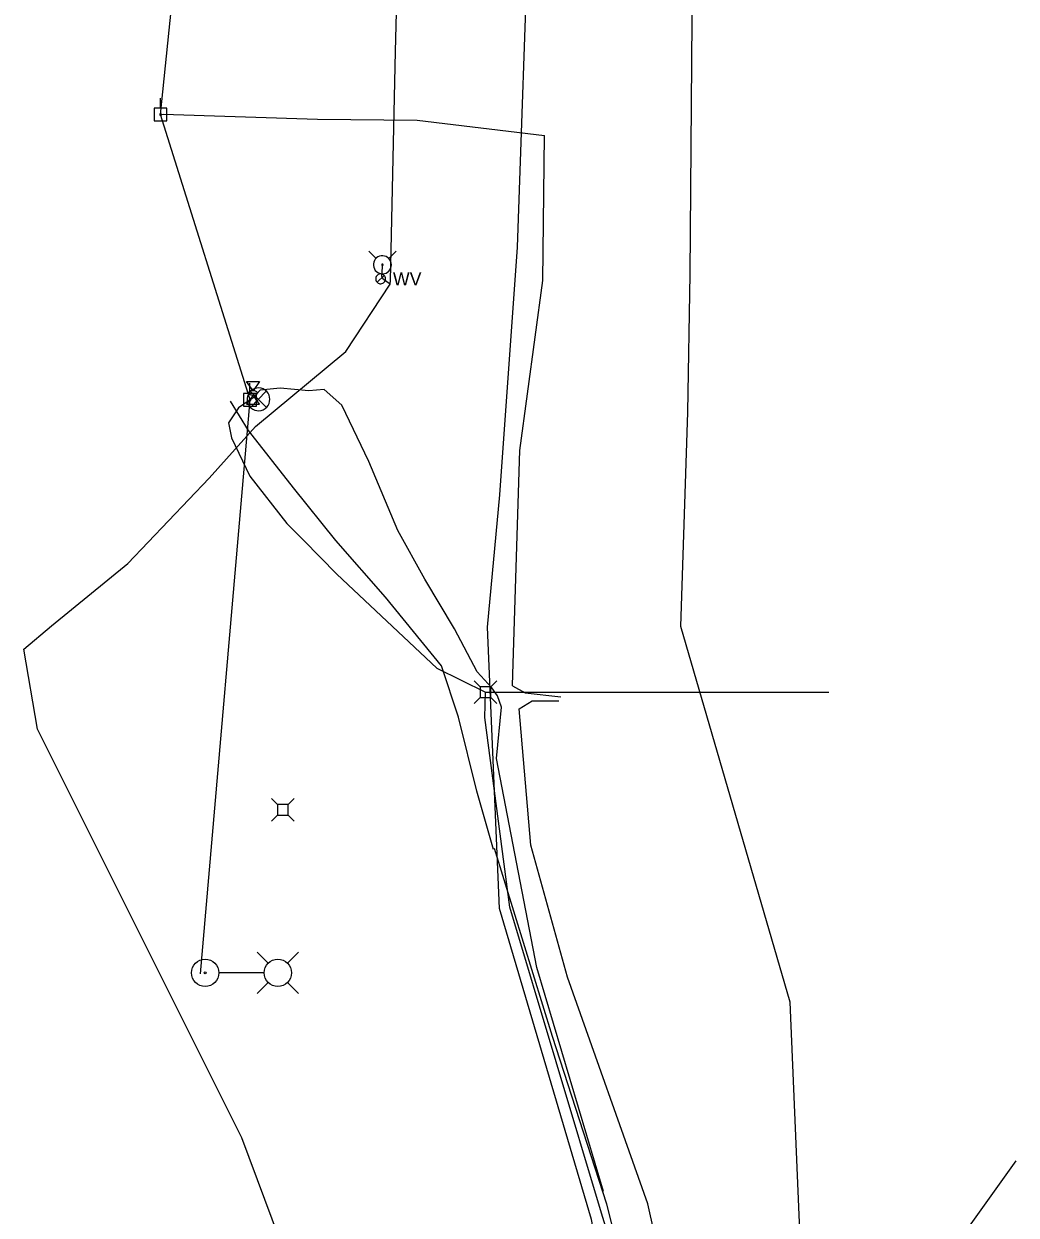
# Model space of a CAD drawing. Extents: x 600849 to 606371, y 330010 to 403088.
# Drawn here: x 602398.5 to 602686.4, y 357027.3 to 357372.9 of the extents above; entities that cross this region are included whole.
import ezdxf

# ---------------------------------------------------------------- set-up
doc = ezdxf.new("R2010")
doc.units = 0
for name, color, linetype in [('E_LTG', 7, 'Continuous'), ('E_SIG', 7, 'Continuous'), ('E_UTL_AG', 7, 'Continuous'), ('E_UTL_AG_Bold', 7, 'Continuous'), ('E_UTL_E_UG', 7, 'Continuous'), ('E_UTL_EPowerPole', 7, 'Continuous'), ('E_UTL_FO_UG_MCI', 7, 'Continuous'), ('E_UTL_G_UG', 7, 'Continuous'), ('E_UTL_Overhead', 7, 'Continuous'), ('E_UTL_T_UG', 7, 'Continuous'), ('E_UTL_TV_UG', 7, 'Continuous'), ('E_UTL_W', 7, 'Continuous'), ('E_UTL_W_UG', 7, 'Continuous'), ('E_UTL_WHydrant', 7, 'Continuous')]:
    doc.layers.add(name, color=color, linetype=linetype)

msp = doc.modelspace()

# ---------------------------------------------------------------- linework, layer by layer
at = {"layer": 'E_LTG'}
for points in [[(602469.41, 357100.4), (602466.17, 357103.63)], [(602474.95, 357100.4), (602478.18, 357103.63)], [(602468.15, 357097.63), (602455.1, 357097.63)], [(602469.41, 357094.86), (602466.17, 357091.63)], [(602474.95, 357094.86), (602478.18, 357091.63)]]:
    msp.add_lwpolyline(points, dxfattribs=at)
for centre, radius in [((602451.08, 357097.63), 3.96), ((602472.17, 357097.63), 3.96), ((602451.08, 357097.63), 0.303)]:
    msp.add_circle(centre, radius, dxfattribs=at)
at = {"layer": 'E_SIG'}
for points in [[(602469.86, 357264.01), (602469.8, 357264.63), (602469.62, 357265.23), (602469.33, 357265.79), (602468.94, 357266.28), (602468.47, 357266.69), (602467.93, 357267.01), (602467.33, 357267.21), (602466.71, 357267.3), (602466.09, 357267.27), (602465.48, 357267.12), (602464.91, 357266.86), (602464.39, 357266.5), (602463.96, 357266.05), (602463.62, 357265.52), (602463.39, 357264.94), (602463.27, 357264.32), (602463.27, 357263.69), (602463.39, 357263.08), (602463.62, 357262.49), (602463.96, 357261.97), (602464.39, 357261.51), (602464.91, 357261.15), (602465.48, 357260.89), (602466.09, 357260.74), (602466.71, 357260.71), (602467.33, 357260.8), (602467.93, 357261), (602468.47, 357261.32), (602468.94, 357261.73), (602469.33, 357262.22), (602469.62, 357262.78), (602469.8, 357263.38), (602469.86, 357264.01)], [(602468.82, 357266.34), (602464.21, 357261.68)], [(602464.21, 357266.29), (602468.86, 357261.64)]]:
    msp.add_lwpolyline(points, dxfattribs=at)
at = {"layer": 'E_UTL_AG'}
for points in [[(602463.09, 357269.17), (602466.9, 357269.17)], [(602465, 357266.5), (602463.09, 357269.17)], [(602466.9, 357269.17), (602465, 357266.5)], [(602465, 357265.23), (602463.09, 357262.57)], [(602466.27, 357265.87), (602466.24, 357265.99), (602466.17, 357266.1), (602466.06, 357266.21), (602465.91, 357266.3), (602465.73, 357266.38), (602465.52, 357266.44), (602465.29, 357266.48), (602465.06, 357266.5), (602464.81, 357266.49), (602464.58, 357266.47), (602464.36, 357266.42), (602464.16, 357266.35), (602464, 357266.26), (602463.87, 357266.16), (602463.78, 357266.04), (602463.73, 357265.93), (602463.73, 357265.81), (602463.78, 357265.69), (602463.87, 357265.57), (602464, 357265.47), (602464.16, 357265.39), (602464.36, 357265.32), (602464.58, 357265.27), (602464.81, 357265.24), (602465.06, 357265.23), (602465.29, 357265.25), (602465.52, 357265.29), (602465.73, 357265.35), (602465.91, 357265.43), (602466.06, 357265.52), (602466.17, 357265.63), (602466.24, 357265.75), (602466.27, 357265.87)], [(602466.9, 357262.57), (602465, 357265.23)], [(602463.09, 357262.57), (602466.9, 357262.57)]]:
    msp.add_lwpolyline(points, dxfattribs=at)
at = {"layer": 'E_UTL_AG_Bold'}
for points in [[(602530.86, 357180.62), (602529.1, 357182.38)], [(602533.95, 357180.62), (602535.7, 357182.38)], [(602533.95, 357180.62), (602530.86, 357180.62)], [(602530.86, 357180.62), (602530.86, 357177.53)], [(602533.95, 357177.53), (602533.95, 357180.62)], [(602530.86, 357177.53), (602529.1, 357175.78)], [(602530.86, 357177.53), (602533.95, 357177.53)], [(602533.95, 357177.53), (602535.7, 357175.78)], [(602472.07, 357146.49), (602470.32, 357148.24)], [(602475.17, 357146.49), (602476.92, 357148.24)], [(602472.07, 357143.39), (602470.32, 357141.64)], [(602475.17, 357146.49), (602472.07, 357146.49)], [(602472.07, 357146.49), (602472.07, 357143.39)], [(602472.07, 357143.39), (602475.17, 357143.39)], [(602475.17, 357143.39), (602475.17, 357146.49)], [(602475.17, 357143.39), (602476.92, 357141.64)]]:
    msp.add_lwpolyline(points, dxfattribs=at)
at = {"layer": 'E_UTL_E_UG'}
for points in [[(602438.17, 357346.62), (602438.86, 357346.69), (602483.7, 357345.3), (602512.61, 357345.02), (602549.58, 357340.51)], [(602540.28, 357180.84), (602540.37, 357184.24), (602542.4, 357249.17), (602549.03, 357298.5), (602549.58, 357340.51)], [(602540.28, 357180.84), (602543.9, 357178.82), (602554.31, 357177.68)], [(602592.79, 356971.3), (602579.51, 357030.62), (602556.24, 357096.4), (602545.55, 357134.62), (602542.21, 357174.19), (602545.99, 357176.58), (602553.75, 357176.54)]]:
    msp.add_lwpolyline(points, dxfattribs=at)
at = {"layer": 'E_UTL_EPowerPole'}
for points in [[(602438.13, 357348.46), (602438.13, 357351.37)], [(602439.98, 357348.46), (602436.29, 357348.46)], [(602436.29, 357348.46), (602436.29, 357344.77)], [(602439.98, 357344.77), (602439.98, 357348.46)], [(602436.29, 357344.77), (602439.98, 357344.77)], [(602438.4, 357346.62), (602438.4, 357346.66), (602438.39, 357346.7), (602438.37, 357346.74), (602438.34, 357346.78), (602438.3, 357346.81), (602438.26, 357346.83), (602438.22, 357346.85), (602438.18, 357346.85), (602438.13, 357346.85), (602438.09, 357346.84), (602438.05, 357346.82), (602438.01, 357346.8), (602437.98, 357346.76), (602437.95, 357346.72), (602437.94, 357346.68), (602437.93, 357346.64), (602437.93, 357346.59), (602437.94, 357346.55), (602437.95, 357346.51), (602437.98, 357346.47), (602438.01, 357346.43), (602438.05, 357346.41), (602438.09, 357346.39), (602438.13, 357346.38), (602438.18, 357346.38), (602438.22, 357346.38), (602438.26, 357346.4), (602438.3, 357346.42), (602438.34, 357346.45), (602438.37, 357346.49), (602438.39, 357346.53), (602438.4, 357346.57), (602438.4, 357346.62)], [(602464.09, 357265.74), (602464.09, 357268.65)], [(602465.94, 357265.74), (602462.25, 357265.74)], [(602462.25, 357265.74), (602462.25, 357262.05)], [(602464.36, 357263.9), (602464.36, 357263.94), (602464.35, 357263.98), (602464.33, 357264.02), (602464.3, 357264.06), (602464.26, 357264.09), (602464.22, 357264.11), (602464.18, 357264.13), (602464.14, 357264.13), (602464.09, 357264.13), (602464.05, 357264.12), (602464.01, 357264.1), (602463.97, 357264.08), (602463.94, 357264.04), (602463.91, 357264), (602463.9, 357263.96), (602463.89, 357263.92), (602463.89, 357263.87), (602463.9, 357263.83), (602463.91, 357263.79), (602463.94, 357263.75), (602463.97, 357263.72), (602464.01, 357263.69), (602464.05, 357263.67), (602464.09, 357263.66), (602464.14, 357263.66), (602464.18, 357263.66), (602464.22, 357263.68), (602464.26, 357263.7), (602464.3, 357263.73), (602464.33, 357263.77), (602464.35, 357263.81), (602464.36, 357263.85), (602464.36, 357263.9)], [(602465.94, 357262.05), (602465.94, 357265.74)], [(602462.25, 357262.05), (602465.94, 357262.05)]]:
    msp.add_lwpolyline(points, dxfattribs=at)
at = {"layer": 'E_UTL_FO_UG_MCI'}
for points in [[(602534.8, 357133.41), (602529.96, 357150.31), (602524.62, 357171.83), (602519.64, 357186.71), (602503.38, 357206.56), (602488.97, 357223.01), (602476.77, 357238.37), (602463.67, 357255), (602458.44, 357263.46)], [(602585.52, 356954.04), (602580.01, 356981.78), (602567.68, 357030.47), (602551.83, 357079.12), (602535.04, 357133.65)]]:
    msp.add_lwpolyline(points, dxfattribs=at)
at = {"layer": 'E_UTL_G_UG'}
msp.add_line((602620.82, 357089.11), (602589.15, 357198.07), dxfattribs=at)
for points in [[(602589.15, 357198.07), (602591.14, 357260.28), (602591.84, 357300.27), (602592.73, 357411.16), (602592.02, 357481.07)], [(602630.48, 356691.86), (602628.94, 356897.16), (602620.82, 357089.11)]]:
    msp.add_lwpolyline(points, dxfattribs=at)
at = {"layer": 'E_UTL_Overhead'}
msp.add_lwpolyline([(602449.76, 357097.34), (602464.13, 357263.9), (602438.17, 357346.62), (602460.46, 357564.01), (602481.91, 357764.59), (602503.49, 357969.66), (602527.03, 358162.85)], dxfattribs=at)
at = {"layer": 'E_UTL_T_UG'}
for points in [[(602532.98, 357197.95), (602536.58, 357236.25), (602541.76, 357308.13), (602545.1, 357405.11), (602549.26, 357509.18), (602552.86, 357615.63), (602556.72, 357720.8), (602561.6, 357827.31), (602572.13, 357937.99), (602596.22, 358031.77), (602616.4, 358107.92), (602626.13, 358159.86), (602626.22, 358161.4)], [(602547.13, 356480.52), (602568.03, 356576.75), (602586.87, 356674.59), (602597.37, 356775.06), (602590.4, 356879.26), (602584.29, 356911.91), (602583.72, 356914.77), (602584.11, 356913.37), (602581.34, 356930.14), (602563.22, 357026.05), (602536.49, 357116.31), (602532.98, 357197.95)]]:
    msp.add_lwpolyline(points, dxfattribs=at)
at = {"layer": 'E_UTL_TV_UG'}
for points in [[(602534.28, 357180.33), (602529.97, 357184.97), (602523.46, 357197.45), (602514.87, 357211.85), (602507.02, 357225.96), (602498.59, 357246.01), (602490.79, 357262.31), (602485.61, 357266.89), (602481.15, 357266.49), (602472.89, 357267.22), (602467.05, 357266.63), (602464.96, 357264.33), (602464.13, 357263.9)], [(602464.13, 357263.9), (602460.77, 357261.56), (602457.82, 357257.14), (602458.78, 357252.79), (602464.05, 357241.7), (602474.81, 357227.94), (602479.6, 357223.1)], [(602479.6, 357223.1), (602489.34, 357213.28), (602518.28, 357186.05), (602532.4, 357179.08)], [(602528.76, 356408.41), (602529.39, 356434.48), (602538.21, 356483.8), (602556.39, 356578.02), (602575.61, 356677.34), (602585.83, 356774.17), (602581.24, 356877.67), (602578.1, 356928.96), (602582.65, 356975.82), (602566.38, 357026.96), (602539.53, 357116.66), (602532.22, 357171.67), (602532.4, 357179.08)], [(602532.4, 357179.08), (602632.05, 357179.08)], [(602566.67, 357034.16), (602547.3, 357099.21), (602535.61, 357159.76), (602537.12, 357174.72), (602535.93, 357178), (602534.28, 357180.33)]]:
    msp.add_lwpolyline(points, dxfattribs=at)
at = {"layer": 'E_UTL_W'}
for points in [[(602503.43, 357298.97), (602503.41, 357299.24), (602503.33, 357299.5), (602503.2, 357299.74), (602503.04, 357299.95), (602502.83, 357300.13), (602502.6, 357300.26), (602502.34, 357300.35), (602502.07, 357300.39), (602501.8, 357300.38), (602501.54, 357300.31), (602501.29, 357300.2), (602501.07, 357300.04), (602500.88, 357299.85), (602500.74, 357299.62), (602500.64, 357299.37), (602500.59, 357299.1), (602500.59, 357298.83), (602500.64, 357298.56), (602500.74, 357298.31), (602500.88, 357298.08), (602501.07, 357297.89), (602501.29, 357297.73), (602501.54, 357297.62), (602501.8, 357297.55), (602502.07, 357297.54), (602502.34, 357297.58), (602502.6, 357297.67), (602502.83, 357297.8), (602503.04, 357297.98), (602503.2, 357298.19), (602503.33, 357298.44), (602503.41, 357298.7), (602503.43, 357298.97)], [(602501, 357297.96), (602503.01, 357299.97)]]:
    msp.add_lwpolyline(points, dxfattribs=at)
at = {"layer": 'E_UTL_W_UG'}
for points in [[(602504.74, 357297.38), (602504.85, 357298.44), (602506.32, 357364.9), (602509.06, 357470.35), (602514.17, 357576.87), (602519.05, 357693.55), (602520.17, 357701.95), (602520.41, 357729.6), (602523.49, 357858.94), (602530.13, 357988.07), (602534.44, 358098.16), (602535.28, 358106.47), (602560.16, 358171.65), (602591.89, 358197.26), (602620.94, 358203.92), (602647.58, 358203.03)], [(602486.8, 356979.32), (602489.67, 356980.69), (602483.94, 356990.18), (602482.82, 356993.12), (602481.74, 356996.04), (602461.76, 357049.79), (602402.44, 357168.28), (602398.48, 357191.51), (602406.47, 357198.31), (602428.64, 357216.42), (602452.22, 357241.15), (602465.69, 357256.11), (602491.89, 357277.84), (602504.74, 357297.38), (602502.84, 357298.77), (602502.39, 357299.62), (602502.55, 357302.4), (602502.51, 357303.04)], [(602658.53, 356939.51), (602658.18, 357003.52), (602686.41, 357043.06)]]:
    msp.add_lwpolyline(points, dxfattribs=at)
at = {"layer": 'E_UTL_WHydrant'}
for points in [[(602500.68, 357304.87), (602498.54, 357307.01)], [(602505.14, 357303.04), (602505.09, 357303.53), (602504.95, 357304.01), (602504.72, 357304.45), (602504.41, 357304.85), (602504.04, 357305.17), (602503.6, 357305.42), (602503.13, 357305.58), (602502.64, 357305.66), (602502.14, 357305.63), (602501.66, 357305.51), (602501.2, 357305.31), (602500.8, 357305.02), (602500.45, 357304.66), (602500.18, 357304.24), (602500, 357303.77), (602499.9, 357303.28), (602499.9, 357302.79), (602500, 357302.3), (602500.18, 357301.83), (602500.45, 357301.41), (602500.8, 357301.05), (602501.2, 357300.76), (602501.66, 357300.56), (602502.14, 357300.44), (602502.64, 357300.42), (602503.13, 357300.49), (602503.6, 357300.65), (602504.04, 357300.9), (602504.41, 357301.23), (602504.72, 357301.62), (602504.95, 357302.06), (602505.09, 357302.54), (602505.14, 357303.04)], [(602504.35, 357304.87), (602506.49, 357307.01)], [(602502.72, 357303.04), (602502.71, 357303.07), (602502.7, 357303.11), (602502.68, 357303.14), (602502.66, 357303.17), (602502.63, 357303.2), (602502.6, 357303.22), (602502.56, 357303.23), (602502.52, 357303.24), (602502.49, 357303.23), (602502.45, 357303.23), (602502.41, 357303.21), (602502.38, 357303.19), (602502.36, 357303.16), (602502.34, 357303.13), (602502.32, 357303.09), (602502.32, 357303.05), (602502.32, 357303.02), (602502.32, 357302.98), (602502.34, 357302.94), (602502.36, 357302.91), (602502.38, 357302.88), (602502.41, 357302.86), (602502.45, 357302.85), (602502.49, 357302.84), (602502.52, 357302.84), (602502.56, 357302.84), (602502.6, 357302.85), (602502.63, 357302.87), (602502.66, 357302.9), (602502.68, 357302.93), (602502.7, 357302.96), (602502.71, 357303), (602502.72, 357303.04)]]:
    msp.add_lwpolyline(points, dxfattribs=at)

# ---------------------------------------------------------------- texts
at = {"layer": 'E_UTL_W'}
msp.add_text('WV', height=3.85, dxfattribs=at).set_placement((602505.57, 357297.04))

doc.saveas('drawing.dxf')
